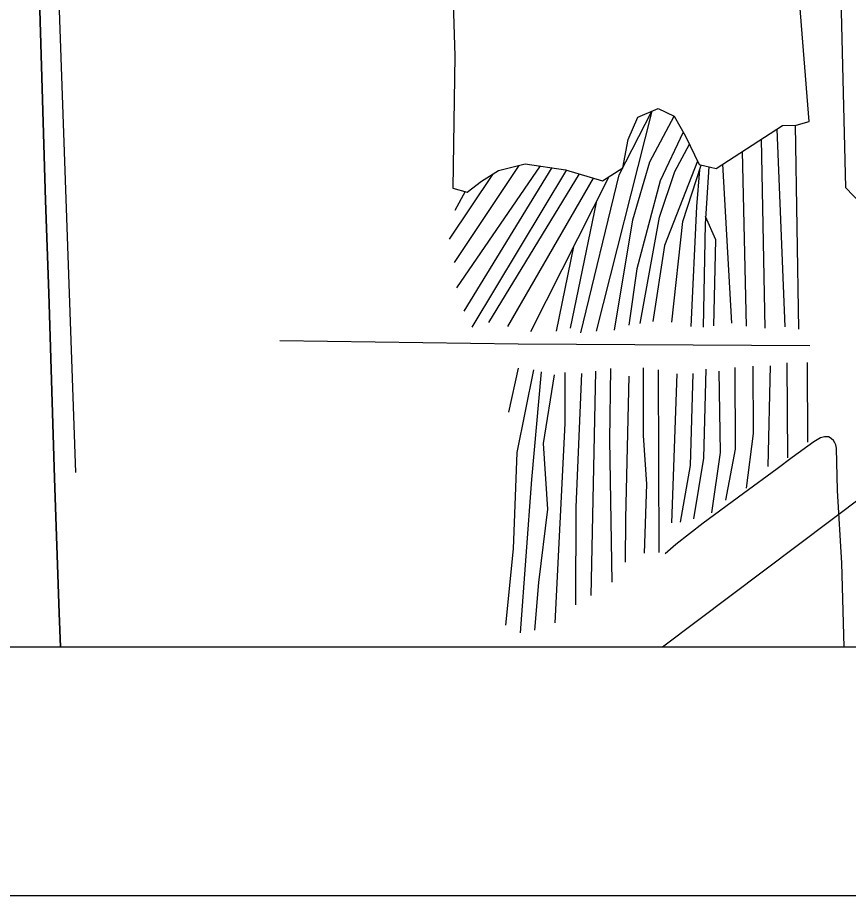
# Model space of a CAD drawing. Extents: x 0 to 34, y 0 to 22.
# Drawn here: x 6.0396 to 6.3739, y 14 to 14.3533 of the extents above; entities that cross this region are included whole.
import ezdxf

# ---------------------------------------------------------------- set-up
doc = ezdxf.new("R2010")
doc.units = 0
for name, color, linetype in [('GM_X_Corporation', 7, 'Continuous'), ('GM_X_County_Road', 7, 'Continuous'), ('GM_X_Minor_Lake', 7, 'Continuous'), ('GM_X_Minor_River', 7, 'Continuous'), ('GM_X_Rail_Line', 7, 'Continuous'), ('GM_X_Township_Road', 7, 'Continuous'), ('SH_Data', 7, 'Continuous')]:
    doc.layers.add(name, color=color, linetype=linetype)

msp = doc.modelspace()

# ---------------------------------------------------------------- linework, layer by layer
at = {"layer": 'GM_X_Corporation'}
for points in [[(2.1, 14.1), (6.05687, 14.1), (6.05638, 14.11355), (6.05455, 14.1679), (6.05218, 14.24245), (6.05092, 14.27972), (6.04788, 14.37904), (6.04749, 14.3899), (6.04687, 14.40695), (6.04684, 14.41003), (6.04662, 14.41624), (6.04563, 14.45974), (6.04279, 14.55293), (6.04124, 14.60572), (6.0392, 14.6694)], [(3.23968, 14.1), (6.05687, 14.1), (6.05638, 14.11355), (6.05455, 14.1679), (6.05218, 14.24245), (6.05092, 14.27972), (6.04788, 14.37904), (6.04749, 14.3899), (6.04687, 14.40695), (6.04684, 14.41003), (6.04662, 14.41624), (6.04563, 14.45974), (6.04279, 14.55293), (6.04124, 14.60572), (6.0392, 14.6694)], [(6.0392, 14.6694), (6.04124, 14.60572), (6.04279, 14.55293), (6.04563, 14.45974), (6.04662, 14.41624), (6.04684, 14.41003), (6.04687, 14.40695), (6.04749, 14.3899), (6.04788, 14.37904), (6.05092, 14.27972), (6.05218, 14.24245), (6.05455, 14.1679), (6.05638, 14.11355), (6.05687, 14.1), (8.9, 14.1)], [(6.0392, 14.6694), (6.04124, 14.60572), (6.04279, 14.55293), (6.04563, 14.45974), (6.04662, 14.41624), (6.04684, 14.41003), (6.04687, 14.40695), (6.04749, 14.3899), (6.04788, 14.37904), (6.05092, 14.27972), (6.05218, 14.24245), (6.05455, 14.1679), (6.05638, 14.11355), (6.05687, 14.1), (8.65472, 14.1)]]:
    msp.add_lwpolyline(points, dxfattribs=at)
at = {"layer": 'GM_X_County_Road'}
msp.add_lwpolyline([(6.05697, 14.1), (6.05649, 14.11328), (6.05466, 14.16762), (6.05229, 14.24217), (6.05103, 14.27944), (6.04799, 14.37876), (6.0476, 14.38962), (6.04698, 14.40667), (6.04695, 14.40975), (6.04673, 14.41597), (6.04574, 14.45946), (6.0429, 14.55265), (6.04135, 14.60544), (6.03931, 14.66912), (6.03754, 14.72602)], dxfattribs=at)
at = {"layer": 'GM_X_Minor_Lake'}
for points in [[(6.2145, 14.37214), (6.21558, 14.33789), (6.2148, 14.28465), (6.2205, 14.28309), (6.22624, 14.28742), (6.23312, 14.29174), (6.24379, 14.29451), (6.26013, 14.2921), (6.27493, 14.28762), (6.28315, 14.29288), (6.28533, 14.30427), (6.2892, 14.31318), (6.2974, 14.31673), (6.30385, 14.31364), (6.30835, 14.30562), (6.31378, 14.29417), (6.32062, 14.29259), (6.34737, 14.30989), (6.35289, 14.31004), (6.35804, 14.31152), (6.34952, 14.41923)], [(6.37021, 14.38845), (6.37268, 14.28497), (6.37909, 14.27827), (6.39087, 14.27646), (6.40684, 14.27501), (6.41594, 14.27114), (6.42141, 14.26539), (6.42781, 14.2564), (6.4344, 14.24723), (6.44462, 14.24068), (6.45584, 14.24022), (6.46213, 14.24169), (6.47603, 14.24311), (6.51811, 14.2755), (6.53404, 14.29401), (6.54464, 14.31314), (6.54246, 14.32666), (6.50089, 14.36387)]]:
    msp.add_lwpolyline(points, dxfattribs=at)
at = {"layer": 'GM_X_Minor_River'}
for points in [[(6.03548, 14.66578), (6.04549, 14.66384), (6.06293, 14.17017)], [(6.2663, 14.22644), (6.28161, 14.29004), (6.29482, 14.31562), (6.27239, 14.22716)], [(6.27981, 14.22748), (6.28718, 14.27193), (6.29401, 14.29527), (6.30372, 14.3137)], [(6.35249, 14.31003), (6.3538, 14.22787)], [(6.30743, 14.30725), (6.29814, 14.28763), (6.28874, 14.25214), (6.28553, 14.22953)], [(6.34513, 14.30844), (6.34829, 14.22886)], [(6.33883, 14.30437), (6.3403, 14.22835)], [(6.2901, 14.23025), (6.29784, 14.27299), (6.30406, 14.29139), (6.30989, 14.30236)], [(6.33111, 14.29938), (6.3327, 14.22917)], [(6.24126, 14.29385), (6.21534, 14.25479)], [(6.24987, 14.29361), (6.21622, 14.24451)], [(6.25458, 14.29292), (6.21919, 14.23517)], [(6.31316, 14.29549), (6.29984, 14.26156), (6.29524, 14.23098)], [(6.30285, 14.23073), (6.30733, 14.2712), (6.31466, 14.29396)], [(6.31768, 14.29327), (6.31627, 14.27037), (6.31539, 14.22873)], [(6.327, 14.23036), (6.32335, 14.29436)], [(6.23069, 14.29021), (6.21332, 14.26412)], [(6.22257, 14.22868), (6.26054, 14.29198)], [(6.26562, 14.29044), (6.22905, 14.23053)], [(6.23683, 14.22895), (6.27131, 14.28871)], [(6.27744, 14.28923), (6.24595, 14.22679)], [(6.31063, 14.22896), (6.31289, 14.27725), (6.31405, 14.29205)], [(6.21966, 14.28331), (6.2155, 14.27571)], [(6.26213, 14.22837), (6.27251, 14.27892)], [(6.31977, 14.22927), (6.32059, 14.26387), (6.31643, 14.27322)], [(6.25641, 14.22709), (6.26344, 14.26112)], [(6.14511, 14.22337), (6.24097, 14.22207), (6.35832, 14.22137)], [(6.35732, 14.21453), (6.35746, 14.18239)], [(6.24717, 14.21156), (6.24045, 14.17833), (6.23902, 14.13954), (6.23594, 14.10876)], [(6.24108, 14.21218), (6.23715, 14.19452)], [(6.27208, 14.21099), (6.27112, 14.15927), (6.27027, 14.12067)], [(6.27886, 14.12612), (6.27796, 14.18337), (6.27836, 14.21209)], [(6.29189, 14.13781), (6.29285, 14.16557), (6.29148, 14.18517), (6.29149, 14.21237)], [(6.29738, 14.21156), (6.29759, 14.13796)], [(6.31659, 14.2118), (6.31557, 14.17605), (6.31158, 14.15155)], [(6.32172, 14.211), (6.32224, 14.17828), (6.31882, 14.15396)], [(6.3282, 14.21247), (6.32834, 14.17956), (6.32438, 14.15905)], [(6.33543, 14.21298), (6.33561, 14.18598), (6.33278, 14.16394)], [(6.34247, 14.21312), (6.34141, 14.17262)], [(6.34914, 14.2144), (6.34942, 14.17617)], [(6.242, 14.10567), (6.24646, 14.16745), (6.25039, 14.21078)], [(6.25552, 14.2096), (6.25113, 14.18186), (6.25283, 14.15541), (6.24919, 14.12596), (6.24753, 14.10677)], [(6.25592, 14.10975), (6.25994, 14.18997), (6.2599, 14.21051)], [(6.26655, 14.21008), (6.26425, 14.15628), (6.26415, 14.11691)], [(6.28557, 14.20899), (6.28419, 14.15175), (6.28406, 14.13407)], [(6.30282, 14.1499), (6.30498, 14.20998)], [(6.31125, 14.21012), (6.31022, 14.17305), (6.30624, 14.15025)]]:
    msp.add_lwpolyline(points, dxfattribs=at)
at = {"layer": 'GM_X_Rail_Line'}
msp.add_lwpolyline([(6.29906, 14.1), (6.44859, 14.21257), (6.77289, 14.45255), (6.9261, 14.56419), (7.02524, 14.63495)], dxfattribs=at)
at = {"layer": 'GM_X_Township_Road'}
msp.add_lwpolyline([(6.37217, 14.1), (6.37123, 14.13368), (6.36956, 14.16297), (6.36903, 14.18002), (6.36893, 14.18063), (6.3688, 14.18132), (6.36847, 14.18217), (6.36788, 14.18313), (6.36704, 14.18384), (6.36649, 14.18418), (6.36581, 14.18452), (6.3651, 14.18464), (6.3642, 14.18457), (6.36271, 14.18415), (6.36004, 14.18257), (6.35128, 14.17632), (6.34519, 14.17176), (6.33169, 14.16178), (6.3155, 14.14978), (6.30446, 14.14118), (6.30017, 14.13755)], dxfattribs=at)
at = {"layer": 'SH_Data'}
for p, q in [((2.1, 14.1), (8.9, 14.1)), ((2.1, 14.1), (8.9, 14.1)), ((2, 14), (9, 14)), ((2, 14), (9, 14))]:
    msp.add_line(p, q, dxfattribs=at)

doc.saveas('drawing.dxf')
